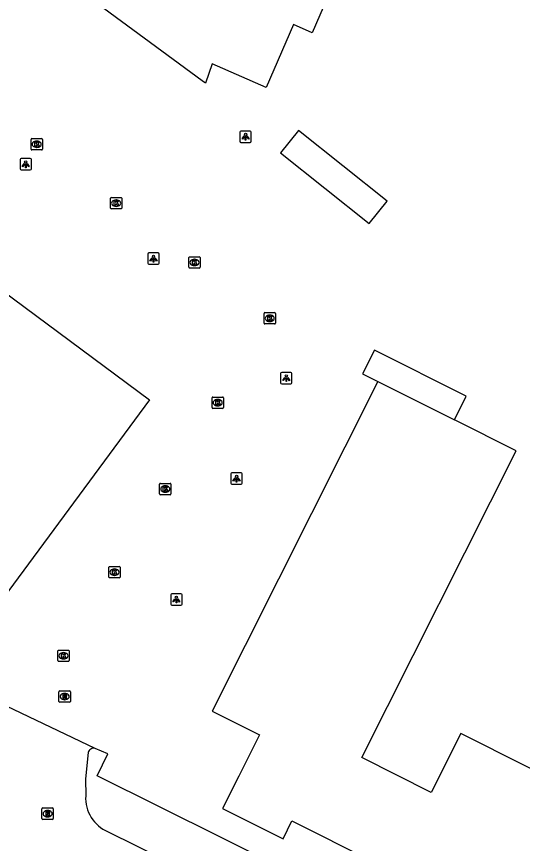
# Model space of a CAD drawing. Extents: x 160356 to 161355, y 381727 to 382845.
# Drawn here: x 160436 to 160480.5, y 382025.3 to 382098 of the extents above; entities that cross this region are included whole.
import ezdxf

# ---------------------------------------------------------------- set-up
doc = ezdxf.new("R2010")
doc.units = 0
for name, color, linetype in [('IMGEO_Kolk', 7, 'Continuous'), ('IMGEO_Lichtpunt', 7, 'Continuous'), ('IMGEO_Pand', 7, 'Continuous'), ('IMGEO_Rijbaan_lokaal_open', 7, 'Continuous'), ('IMGEO_Rijbaan_regionaal_gesloten', 7, 'Continuous'), ('IMGEO_Rioolput', 7, 'Continuous'), ('IMGEO_Voetpad_op_trap', 7, 'Continuous'), ('IMGEO_Voetpad_open', 7, 'Continuous')]:
    doc.layers.add(name, color=color, linetype=linetype)

msp = doc.modelspace()

# ---------------------------------------------------------------- linework, layer by layer
at = {"layer": 'IMGEO_Kolk'}
for p, q in [((160437.263, 382086.386), (160437.263, 382087.238)), ((160437.338, 382087.312), (160438.19, 382087.312)), ((160437.751, 382087.092), (160437.776, 382087.092)), ((160438.264, 382087.238), (160438.264, 382086.386)), ((160438.19, 382086.312), (160437.338, 382086.312)), ((160437.774, 382086.532), (160437.749, 382086.532)), ((160444.253, 382081.206), (160444.253, 382082.058)), ((160444.328, 382082.132), (160445.18, 382082.132)), ((160444.741, 382081.912), (160444.766, 382081.912)), ((160445.254, 382082.058), (160445.254, 382081.206)), ((160445.18, 382081.132), (160444.328, 382081.132)), ((160444.764, 382081.352), (160444.739, 382081.352)), ((160451.134, 382075.991), (160451.134, 382076.843)), ((160451.209, 382076.917), (160452.061, 382076.917)), ((160451.622, 382076.697), (160451.647, 382076.697)), ((160452.135, 382076.843), (160452.135, 382075.991)), ((160452.061, 382075.917), (160451.209, 382075.917)), ((160451.645, 382076.137), (160451.62, 382076.137)), ((160457.756, 382071.085), (160457.756, 382071.937)), ((160457.831, 382072.011), (160458.683, 382072.011)), ((160458.244, 382071.791), (160458.269, 382071.791)), ((160458.757, 382071.937), (160458.757, 382071.085)), ((160458.683, 382071.011), (160457.831, 382071.011)), ((160458.267, 382071.231), (160458.242, 382071.231)), ((160453.181, 382063.663), (160453.181, 382064.515)), ((160453.256, 382064.589), (160454.108, 382064.589)), ((160453.669, 382064.369), (160453.694, 382064.369)), ((160454.182, 382064.515), (160454.182, 382063.663)), ((160454.108, 382063.589), (160453.256, 382063.589)), ((160453.692, 382063.809), (160453.667, 382063.809)), ((160448.644, 382056.996), (160449.496, 382056.996)), ((160448.569, 382056.07), (160448.569, 382056.922)), ((160449.057, 382056.776), (160449.082, 382056.776)), ((160449.57, 382056.922), (160449.57, 382056.07)), ((160449.496, 382055.996), (160448.644, 382055.996)), ((160449.08, 382056.216), (160449.055, 382056.216)), ((160444.176, 382049.69), (160445.028, 382049.69)), ((160444.101, 382048.764), (160444.101, 382049.616)), ((160444.589, 382049.47), (160444.614, 382049.47)), ((160445.102, 382049.616), (160445.102, 382048.764)), ((160445.028, 382048.69), (160444.176, 382048.69)), ((160444.612, 382048.91), (160444.587, 382048.91)), ((160439.618, 382041.413), (160439.618, 382042.265)), ((160439.693, 382042.339), (160440.545, 382042.339)), ((160440.106, 382042.119), (160440.131, 382042.119)), ((160440.619, 382042.265), (160440.619, 382041.413)), ((160440.545, 382041.339), (160439.693, 382041.339)), ((160440.129, 382041.559), (160440.104, 382041.559))]:
    msp.add_line(p, q, dxfattribs=at)
for points in [[(160437.263, 382086.386), (160437.263, 382087.238)], [(160437.338, 382087.312), (160438.19, 382087.312)], [(160437.584, 382087.012), (160437.707, 382087.012), (160437.707, 382086.861), (160437.837, 382087.012), (160438.001, 382087.012), (160437.855, 382086.861), (160438.008, 382086.612), (160437.856, 382086.612), (160437.771, 382086.776), (160437.707, 382086.709), (160437.707, 382086.612), (160437.584, 382086.612), (160437.584, 382087.012)], [(160438.264, 382087.238), (160438.264, 382086.386)], [(160438.19, 382086.312), (160437.338, 382086.312)], [(160444.253, 382081.206), (160444.253, 382082.058)], [(160444.328, 382082.132), (160445.18, 382082.132)], [(160444.574, 382081.832), (160444.697, 382081.832), (160444.697, 382081.681), (160444.827, 382081.832), (160444.991, 382081.832), (160444.845, 382081.681), (160444.998, 382081.432), (160444.846, 382081.432), (160444.761, 382081.596), (160444.697, 382081.529), (160444.697, 382081.432), (160444.574, 382081.432), (160444.574, 382081.832)], [(160445.254, 382082.058), (160445.254, 382081.206)], [(160445.18, 382081.132), (160444.328, 382081.132)], [(160451.134, 382075.991), (160451.134, 382076.843)], [(160451.209, 382076.917), (160452.061, 382076.917)], [(160451.455, 382076.617), (160451.578, 382076.617), (160451.578, 382076.466), (160451.708, 382076.617), (160451.872, 382076.617), (160451.726, 382076.466), (160451.879, 382076.217), (160451.727, 382076.217), (160451.642, 382076.381), (160451.578, 382076.314), (160451.578, 382076.217), (160451.455, 382076.217), (160451.455, 382076.617)], [(160452.135, 382076.843), (160452.135, 382075.991)], [(160452.061, 382075.917), (160451.209, 382075.917)], [(160457.756, 382071.085), (160457.756, 382071.937)], [(160457.831, 382072.011), (160458.683, 382072.011)], [(160458.077, 382071.711), (160458.2, 382071.711), (160458.2, 382071.56), (160458.33, 382071.711), (160458.494, 382071.711), (160458.348, 382071.56), (160458.501, 382071.311), (160458.349, 382071.311), (160458.264, 382071.475), (160458.2, 382071.408), (160458.2, 382071.311), (160458.077, 382071.311), (160458.077, 382071.711)], [(160458.757, 382071.937), (160458.757, 382071.085)], [(160458.683, 382071.011), (160457.831, 382071.011)], [(160453.181, 382063.663), (160453.181, 382064.515)], [(160453.256, 382064.589), (160454.108, 382064.589)], [(160453.502, 382064.289), (160453.625, 382064.289), (160453.625, 382064.138), (160453.755, 382064.289), (160453.919, 382064.289), (160453.773, 382064.138), (160453.926, 382063.889), (160453.774, 382063.889), (160453.689, 382064.053), (160453.625, 382063.986), (160453.625, 382063.889), (160453.502, 382063.889), (160453.502, 382064.289)], [(160454.182, 382064.515), (160454.182, 382063.663)], [(160454.108, 382063.589), (160453.256, 382063.589)], [(160448.644, 382056.996), (160449.496, 382056.996)], [(160448.569, 382056.07), (160448.569, 382056.922)], [(160448.89, 382056.696), (160449.013, 382056.696), (160449.013, 382056.545), (160449.143, 382056.696), (160449.307, 382056.696), (160449.161, 382056.545), (160449.314, 382056.296), (160449.162, 382056.296), (160449.077, 382056.46), (160449.013, 382056.393), (160449.013, 382056.296), (160448.89, 382056.296), (160448.89, 382056.696)], [(160449.57, 382056.922), (160449.57, 382056.07)], [(160449.496, 382055.996), (160448.644, 382055.996)], [(160444.176, 382049.69), (160445.028, 382049.69)], [(160444.101, 382048.764), (160444.101, 382049.616)], [(160444.422, 382049.39), (160444.545, 382049.39), (160444.545, 382049.239), (160444.675, 382049.39), (160444.839, 382049.39), (160444.693, 382049.239), (160444.846, 382048.99), (160444.694, 382048.99), (160444.609, 382049.154), (160444.545, 382049.087), (160444.545, 382048.99), (160444.422, 382048.99), (160444.422, 382049.39)], [(160445.102, 382049.616), (160445.102, 382048.764)], [(160445.028, 382048.69), (160444.176, 382048.69)], [(160439.618, 382041.413), (160439.618, 382042.265)], [(160439.693, 382042.339), (160440.545, 382042.339)], [(160439.939, 382042.039), (160440.062, 382042.039), (160440.062, 382041.888), (160440.192, 382042.039), (160440.356, 382042.039), (160440.21, 382041.888), (160440.363, 382041.639), (160440.211, 382041.639), (160440.126, 382041.803), (160440.062, 382041.736), (160440.062, 382041.639), (160439.939, 382041.639), (160439.939, 382042.039)], [(160440.619, 382042.265), (160440.619, 382041.413)], [(160440.545, 382041.339), (160439.693, 382041.339)]]:
    msp.add_lwpolyline(points, dxfattribs=at)
for centre, start, end in [((160437.34, 382087.236), 91.55205, 178.44795), ((160437.34, 382087.236), 91.55205, 178.44795), ((160438.188, 382087.236), 1.55205, 88.44795), ((160438.188, 382087.236), 1.55205, 88.44795), ((160437.34, 382086.388), 181.55205, 268.44795), ((160437.34, 382086.388), 181.55205, 268.44795), ((160438.188, 382086.388), 271.55205, 358.44795), ((160438.188, 382086.388), 271.55205, 358.44795), ((160444.33, 382082.056), 91.55205, 178.44795), ((160444.33, 382082.056), 91.55205, 178.44795), ((160445.178, 382082.056), 1.55205, 88.44795), ((160445.178, 382082.056), 1.55205, 88.44795), ((160444.33, 382081.208), 181.55205, 268.44795), ((160444.33, 382081.208), 181.55205, 268.44795), ((160445.178, 382081.208), 271.55205, 358.44795), ((160445.178, 382081.208), 271.55205, 358.44795), ((160451.211, 382076.841), 91.55205, 178.44795), ((160451.211, 382076.841), 91.55205, 178.44795), ((160452.059, 382076.841), 1.55205, 88.44795), ((160452.059, 382076.841), 1.55205, 88.44795), ((160451.211, 382075.993), 181.55205, 268.44795), ((160451.211, 382075.993), 181.55205, 268.44795), ((160452.059, 382075.993), 271.55205, 358.44795), ((160452.059, 382075.993), 271.55205, 358.44795), ((160457.833, 382071.935), 91.55205, 178.44795), ((160457.833, 382071.935), 91.55205, 178.44795), ((160458.681, 382071.935), 1.55205, 88.44795), ((160458.681, 382071.935), 1.55205, 88.44795), ((160457.833, 382071.087), 181.55205, 268.44795), ((160457.833, 382071.087), 181.55205, 268.44795), ((160458.681, 382071.087), 271.55205, 358.44795), ((160458.681, 382071.087), 271.55205, 358.44795), ((160453.258, 382064.513), 91.55205, 178.44795), ((160453.258, 382064.513), 91.55205, 178.44795), ((160454.106, 382064.513), 1.55205, 88.44795), ((160454.106, 382064.513), 1.55205, 88.44795), ((160453.258, 382063.665), 181.55205, 268.44795), ((160453.258, 382063.665), 181.55205, 268.44795), ((160454.106, 382063.665), 271.55205, 358.44795), ((160454.106, 382063.665), 271.55205, 358.44795), ((160448.646, 382056.92), 91.55205, 178.44795), ((160448.646, 382056.92), 91.55205, 178.44795), ((160449.494, 382056.92), 1.55205, 88.44795), ((160449.494, 382056.92), 1.55205, 88.44795), ((160448.646, 382056.072), 181.55205, 268.44795), ((160448.646, 382056.072), 181.55205, 268.44795), ((160449.494, 382056.072), 271.55205, 358.44795), ((160449.494, 382056.072), 271.55205, 358.44795), ((160444.178, 382049.614), 91.55205, 178.44795), ((160444.178, 382049.614), 91.55205, 178.44795), ((160445.026, 382049.614), 1.55205, 88.44795), ((160445.026, 382049.614), 1.55205, 88.44795), ((160444.178, 382048.766), 181.55205, 268.44795), ((160444.178, 382048.766), 181.55205, 268.44795), ((160445.026, 382048.766), 271.55205, 358.44795), ((160445.026, 382048.766), 271.55205, 358.44795), ((160439.695, 382042.263), 91.55205, 178.44795), ((160439.695, 382042.263), 91.55205, 178.44795), ((160440.543, 382042.263), 1.55205, 88.44795), ((160440.543, 382042.263), 1.55205, 88.44795), ((160439.695, 382041.415), 181.55205, 268.44795), ((160439.695, 382041.415), 181.55205, 268.44795), ((160440.543, 382041.415), 271.55205, 358.44795), ((160440.543, 382041.415), 271.55205, 358.44795)]:
    msp.add_arc(centre, 0.0765, start, end, dxfattribs=at)
for centre, major_axis, ratio, start_param, end_param in [((160437.75, 382086.812), (-0.387, 0.002), 0.722429, 4.712389, 7.853982), ((160437.775, 382086.812), (-0.39, 0.002), 0.717154, 1.570796, 4.712389), ((160444.74, 382081.632), (-0.387, 0.002), 0.722429, 4.712389, 7.853982), ((160444.765, 382081.632), (-0.39, 0.002), 0.717154, 1.570796, 4.712389), ((160451.621, 382076.417), (-0.387, 0.002), 0.722429, 4.712389, 7.853982), ((160451.646, 382076.417), (-0.39, 0.002), 0.717154, 1.570796, 4.712389), ((160458.243, 382071.511), (-0.387, 0.002), 0.722429, 4.712389, 7.853982), ((160458.268, 382071.511), (-0.39, 0.002), 0.717154, 1.570796, 4.712389), ((160453.668, 382064.089), (-0.387, 0.002), 0.722429, 4.712389, 7.853982), ((160453.693, 382064.089), (-0.39, 0.002), 0.717154, 1.570796, 4.712389), ((160449.056, 382056.496), (-0.387, 0.002), 0.722429, 4.712389, 7.853982), ((160449.081, 382056.496), (-0.39, 0.002), 0.717154, 1.570796, 4.712389), ((160444.588, 382049.19), (-0.387, 0.002), 0.722429, 4.712389, 7.853982), ((160444.613, 382049.19), (-0.39, 0.002), 0.717154, 1.570796, 4.712389), ((160440.105, 382041.839), (-0.387, 0.002), 0.722429, 4.712389, 7.853982), ((160440.13, 382041.839), (-0.39, 0.002), 0.717154, 1.570796, 4.712389)]:
    msp.add_ellipse(centre, major_axis=major_axis, ratio=ratio, start_param=start_param, end_param=end_param, dxfattribs=at)
at = {"layer": 'IMGEO_Lichtpunt'}
for p, q in [((160455.631, 382087.88), (160455.631, 382087.073)), ((160455.631, 382087.88), (160455.631, 382087.073)), ((160456.533, 382087.975), (160455.725, 382087.975)), ((160456.533, 382087.975), (160455.725, 382087.975)), ((160456.627, 382087.073), (160456.627, 382087.88)), ((160456.627, 382087.073), (160456.627, 382087.88)), ((160455.725, 382086.979), (160456.533, 382086.979)), ((160455.725, 382086.979), (160456.533, 382086.979)), ((160436.299, 382085.458), (160436.299, 382084.651)), ((160436.299, 382085.458), (160436.299, 382084.651)), ((160437.201, 382085.553), (160436.393, 382085.553)), ((160437.201, 382085.553), (160436.393, 382085.553)), ((160437.295, 382084.651), (160437.295, 382085.458)), ((160437.295, 382084.651), (160437.295, 382085.458)), ((160436.393, 382084.557), (160437.201, 382084.557)), ((160436.393, 382084.557), (160437.201, 382084.557)), ((160447.532, 382077.16), (160447.532, 382076.353)), ((160447.532, 382077.16), (160447.532, 382076.353)), ((160448.434, 382077.255), (160447.626, 382077.255)), ((160448.434, 382077.255), (160447.626, 382077.255)), ((160448.528, 382076.353), (160448.528, 382077.16)), ((160448.528, 382076.353), (160448.528, 382077.16)), ((160447.626, 382076.259), (160448.434, 382076.259)), ((160447.626, 382076.259), (160448.434, 382076.259)), ((160459.212, 382066.653), (160459.212, 382065.846)), ((160459.212, 382066.653), (160459.212, 382065.846)), ((160460.114, 382066.748), (160459.306, 382066.748)), ((160460.114, 382066.748), (160459.306, 382066.748)), ((160460.208, 382065.846), (160460.208, 382066.653)), ((160460.208, 382065.846), (160460.208, 382066.653)), ((160459.306, 382065.752), (160460.114, 382065.752)), ((160459.306, 382065.752), (160460.114, 382065.752)), ((160454.838, 382057.823), (160454.838, 382057.016)), ((160454.838, 382057.823), (160454.838, 382057.016)), ((160455.74, 382057.918), (160454.932, 382057.918)), ((160455.74, 382057.918), (160454.932, 382057.918)), ((160455.834, 382057.016), (160455.834, 382057.823)), ((160455.834, 382057.016), (160455.834, 382057.823)), ((160454.932, 382056.922), (160455.74, 382056.922)), ((160454.932, 382056.922), (160455.74, 382056.922)), ((160449.548, 382047.193), (160449.548, 382046.386)), ((160449.548, 382047.193), (160449.548, 382046.386)), ((160450.45, 382047.288), (160449.642, 382047.288)), ((160450.45, 382047.288), (160449.642, 382047.288)), ((160450.544, 382046.386), (160450.544, 382047.193)), ((160450.544, 382046.386), (160450.544, 382047.193)), ((160449.642, 382046.292), (160450.45, 382046.292)), ((160449.642, 382046.292), (160450.45, 382046.292))]:
    msp.add_line(p, q, dxfattribs=at)
for points in [[(160456.005, 382087.544), (160456.044, 382087.516), (160455.856, 382087.254), (160455.818, 382087.281), (160456.005, 382087.544)], [(160456.107, 382087.496), (160456.154, 382087.496), (160456.154, 382087.174), (160456.107, 382087.174), (160456.107, 382087.496)], [(160456.217, 382087.516), (160456.255, 382087.543), (160456.442, 382087.281), (160456.403, 382087.253), (160456.217, 382087.516)], [(160436.673, 382085.122), (160436.712, 382085.094), (160436.524, 382084.832), (160436.486, 382084.859), (160436.673, 382085.122)], [(160436.775, 382085.074), (160436.822, 382085.074), (160436.822, 382084.752), (160436.775, 382084.752), (160436.775, 382085.074)], [(160436.885, 382085.094), (160436.923, 382085.121), (160437.11, 382084.859), (160437.071, 382084.831), (160436.885, 382085.094)], [(160447.906, 382076.824), (160447.945, 382076.796), (160447.757, 382076.534), (160447.719, 382076.561), (160447.906, 382076.824)], [(160448.008, 382076.776), (160448.055, 382076.776), (160448.055, 382076.454), (160448.008, 382076.454), (160448.008, 382076.776)], [(160448.118, 382076.796), (160448.156, 382076.823), (160448.343, 382076.561), (160448.304, 382076.533), (160448.118, 382076.796)], [(160459.586, 382066.317), (160459.625, 382066.289), (160459.437, 382066.027), (160459.399, 382066.054), (160459.586, 382066.317)], [(160459.688, 382066.269), (160459.735, 382066.269), (160459.735, 382065.947), (160459.688, 382065.947), (160459.688, 382066.269)], [(160459.798, 382066.289), (160459.836, 382066.316), (160460.023, 382066.054), (160459.984, 382066.026), (160459.798, 382066.289)], [(160455.212, 382057.487), (160455.251, 382057.459), (160455.063, 382057.197), (160455.025, 382057.224), (160455.212, 382057.487)], [(160455.314, 382057.439), (160455.361, 382057.439), (160455.361, 382057.117), (160455.314, 382057.117), (160455.314, 382057.439)], [(160455.424, 382057.459), (160455.462, 382057.486), (160455.649, 382057.224), (160455.61, 382057.196), (160455.424, 382057.459)], [(160449.922, 382046.857), (160449.961, 382046.829), (160449.773, 382046.567), (160449.735, 382046.594), (160449.922, 382046.857)], [(160450.024, 382046.809), (160450.071, 382046.809), (160450.071, 382046.487), (160450.024, 382046.487), (160450.024, 382046.809)], [(160450.134, 382046.829), (160450.172, 382046.856), (160450.359, 382046.594), (160450.32, 382046.566), (160450.134, 382046.829)]]:
    msp.add_lwpolyline(points, dxfattribs=at)
for centre in [(160456.13, 382087.678), (160436.798, 382085.256), (160448.031, 382076.958), (160459.711, 382066.451), (160455.337, 382057.621), (160450.047, 382046.991)]:
    msp.add_circle(centre, 0.0994, dxfattribs=at)
for centre, start, end in [((160455.725, 382087.88), 90, 180), ((160455.725, 382087.88), 90, 180), ((160456.533, 382087.88), 0, 90), ((160456.533, 382087.88), 0, 90), ((160455.725, 382087.073), 180, 270), ((160455.725, 382087.073), 180, 270), ((160456.533, 382087.073), 270, 0), ((160456.533, 382087.073), 270, 360), ((160436.393, 382085.458), 90, 180), ((160436.393, 382085.458), 90, 180), ((160437.201, 382085.458), 0, 90), ((160437.201, 382085.458), 0, 90), ((160436.393, 382084.651), 180, 270), ((160436.393, 382084.651), 180, 270), ((160437.201, 382084.651), 270, 0), ((160437.201, 382084.651), 270, 360), ((160447.626, 382077.16), 90, 180), ((160447.626, 382077.16), 90, 180), ((160448.434, 382077.16), 0, 90), ((160448.434, 382077.16), 0, 90), ((160447.626, 382076.353), 180, 270), ((160447.626, 382076.353), 180, 270), ((160448.434, 382076.353), 270, 0), ((160448.434, 382076.353), 270, 360), ((160459.306, 382066.653), 90, 180), ((160459.306, 382066.653), 90, 180), ((160460.114, 382066.653), 0, 90), ((160460.114, 382066.653), 0, 90), ((160459.306, 382065.846), 180, 270), ((160459.306, 382065.846), 180, 270), ((160460.114, 382065.846), 270, 0), ((160460.114, 382065.846), 270, 360), ((160454.932, 382057.823), 90, 180), ((160454.932, 382057.823), 90, 180), ((160455.74, 382057.823), 0, 90), ((160455.74, 382057.823), 0, 90), ((160454.932, 382057.016), 180, 270), ((160454.932, 382057.016), 180, 270), ((160455.74, 382057.016), 270, 0), ((160455.74, 382057.016), 270, 360), ((160449.642, 382047.193), 90, 180), ((160449.642, 382047.193), 90, 180), ((160450.45, 382047.193), 0, 90), ((160450.45, 382047.193), 0, 90), ((160449.642, 382046.386), 180, 270), ((160449.642, 382046.386), 180, 270), ((160450.45, 382046.386), 270, 0), ((160450.45, 382046.386), 270, 360)]:
    msp.add_arc(centre, 0.0946, start, end, dxfattribs=at)
at = {"layer": 'IMGEO_Pand'}
for points in [[(160464.403, 382102.173), (160461.973, 382096.619), (160460.343, 382097.332), (160457.929, 382091.812), (160453.18, 382093.889), (160452.608, 382092.174), (160452.312, 382092.392), (160440.13, 382101.384)], [(160394.41, 382096.662), (160404.73, 382089.236), (160405.11, 382089.807), (160407.736, 382093.752), (160417.915, 382086.892), (160417.702, 382086.577), (160447.683, 382064.351), (160432.148, 382043.338)], [(160459.212, 382086.045), (160466.988, 382079.837), (160468.571, 382081.819), (160460.794, 382088.028), (160459.212, 382086.045)], [(160467.763, 382065.943), (160453.202, 382036.961), (160457.345, 382034.882), (160455.535, 382031.265), (160454.11, 382028.419), (160459.424, 382025.758), (160460.202, 382027.329), (160509.315, 382002.675)], [(160467.763, 382065.943), (160474.49, 382062.578)], [(160512.424, 382007.997), (160515.732, 382014.582), (160475.062, 382034.999), (160472.463, 382029.821), (160466.35, 382032.89), (160479.916, 382059.863), (160474.49, 382062.578)]]:
    msp.add_lwpolyline(points, dxfattribs=at)
at = {"layer": 'IMGEO_Rijbaan_lokaal_open'}
for points in [[(160442.897, 382033.686), (160435.106, 382037.409)], [(160442.3, 382033.336), (160442.058, 382031.018), (160442.072, 382029.527)], [(160444.04, 382026.363), (160504.52, 381996.501)]]:
    msp.add_lwpolyline(points, dxfattribs=at)
for centre, radius, start, end in [((160442.761, 382033.234), 0.472, 73.27407, 167.48911), ((160445.282, 382029.329), 3.216, 176.47686, 247.28615)]:
    msp.add_arc(centre, radius, start, end, dxfattribs=at)
at = {"layer": 'IMGEO_Rijbaan_regionaal_gesloten'}
msp.add_arc((159845.315, 380834.09), 1312.97, 62.74499, 65.561991, dxfattribs=at)
at = {"layer": 'IMGEO_Rioolput'}
for p, q in [((160439.721, 382037.829), (160439.721, 382038.681)), ((160439.796, 382038.755), (160440.648, 382038.755)), ((160440.209, 382038.535), (160440.234, 382038.535)), ((160440.722, 382038.681), (160440.722, 382037.829)), ((160440.648, 382037.755), (160439.796, 382037.755)), ((160440.232, 382037.975), (160440.207, 382037.975)), ((160438.223, 382027.532), (160438.223, 382028.384)), ((160438.298, 382028.458), (160439.15, 382028.458)), ((160438.711, 382028.238), (160438.736, 382028.238)), ((160439.224, 382028.384), (160439.224, 382027.532)), ((160439.15, 382027.458), (160438.298, 382027.458)), ((160438.734, 382027.678), (160438.709, 382027.678))]:
    msp.add_line(p, q, dxfattribs=at)
for points in [[(160439.721, 382037.829), (160439.721, 382038.681)], [(160439.796, 382038.755), (160440.648, 382038.755)], [(160440.31, 382038.453), (160440.058, 382038.455), (160440.058, 382038.055)], [(160440.058, 382038.055), (160440.182, 382038.055), (160440.182, 382038.217), (160440.193, 382038.217)], [(160440.236, 382038.374), (160440.182, 382038.374), (160440.182, 382038.293)], [(160440.182, 382038.293), (160440.234, 382038.293)], [(160440.24, 382038.188), (160440.311, 382038.055), (160440.451, 382038.055), (160440.386, 382038.181)], [(160440.722, 382038.681), (160440.722, 382037.829)], [(160440.648, 382037.755), (160439.796, 382037.755)], [(160438.223, 382027.532), (160438.223, 382028.384)], [(160438.298, 382028.458), (160439.15, 382028.458)], [(160438.812, 382028.156), (160438.56, 382028.158), (160438.56, 382027.758)], [(160438.56, 382027.758), (160438.684, 382027.758), (160438.684, 382027.92), (160438.695, 382027.92)], [(160438.738, 382028.077), (160438.684, 382028.077), (160438.684, 382027.996)], [(160438.684, 382027.996), (160438.736, 382027.996)], [(160438.742, 382027.891), (160438.813, 382027.758), (160438.953, 382027.758), (160438.888, 382027.884)], [(160439.224, 382028.384), (160439.224, 382027.532)], [(160439.15, 382027.458), (160438.298, 382027.458)]]:
    msp.add_lwpolyline(points, dxfattribs=at)
for centre, radius, start, end in [((160439.798, 382038.679), 0.0765, 91.55205, 178.44795), ((160439.798, 382038.679), 0.0765, 91.55205, 178.44795), ((160440.192, 382038.164), 0.0533, 26.02933, 88.69889), ((160440.218, 382038.482), 0.19, 274.7715, 282.96867), ((160440.242, 382038.278), 0.0964, 77.00612, 93.18647), ((160440.256, 382038.335), 0.0378, 276.66336, 79.67722), ((160440.309, 382038.343), 0.109, 350.36119, 89.41601), ((160440.307, 382038.343), 0.112, 277.58423, 350.98172), ((160440.291, 382038.128), 0.108, 29.51342, 73.79051), ((160440.646, 382038.679), 0.0765, 1.55205, 88.44795), ((160440.646, 382038.679), 0.0765, 1.55205, 88.44795), ((160439.798, 382037.831), 0.0765, 181.55205, 268.44795), ((160439.798, 382037.831), 0.0765, 181.55205, 268.44795), ((160440.646, 382037.831), 0.0765, 271.55205, 358.44795), ((160440.646, 382037.831), 0.0765, 271.55205, 358.44795), ((160438.3, 382028.382), 0.0765, 91.55205, 178.44795), ((160438.3, 382028.382), 0.0765, 91.55205, 178.44795), ((160438.694, 382027.867), 0.0533, 26.02933, 88.69889), ((160438.72, 382028.185), 0.19, 274.7715, 282.96867), ((160438.744, 382027.981), 0.0964, 77.00612, 93.18647), ((160438.758, 382028.038), 0.0378, 276.66336, 79.67722), ((160438.811, 382028.046), 0.109, 350.36119, 89.41601), ((160438.809, 382028.046), 0.112, 277.58423, 350.98172), ((160438.793, 382027.831), 0.108, 29.51342, 73.79051), ((160439.148, 382028.382), 0.0765, 1.55205, 88.44795), ((160439.148, 382028.382), 0.0765, 1.55205, 88.44795), ((160438.3, 382027.534), 0.0765, 181.55205, 268.44795), ((160438.3, 382027.534), 0.0765, 181.55205, 268.44795), ((160439.148, 382027.534), 0.0765, 271.55205, 358.44795), ((160439.148, 382027.534), 0.0765, 271.55205, 358.44795)]:
    msp.add_arc(centre, radius, start, end, dxfattribs=at)
for centre, major_axis, ratio, start_param, end_param in [((160440.208, 382038.255), (-0.387, 0.002), 0.722429, 4.712389, 7.853982), ((160440.233, 382038.255), (-0.39, 0.002), 0.717154, 1.570796, 4.712389), ((160438.71, 382027.958), (-0.387, 0.002), 0.722429, 4.712389, 7.853982), ((160438.735, 382027.958), (-0.39, 0.002), 0.717154, 1.570796, 4.712389)]:
    msp.add_ellipse(centre, major_axis=major_axis, ratio=ratio, start_param=start_param, end_param=end_param, dxfattribs=at)
at = {"layer": 'IMGEO_Voetpad_op_trap'}
msp.add_lwpolyline([(160474.49, 382062.578), (160475.537, 382064.67), (160467.478, 382068.699), (160466.417, 382066.617), (160467.763, 382065.943)], dxfattribs=at)
at = {"layer": 'IMGEO_Voetpad_open'}
msp.add_lwpolyline([(160498.2, 382004.121), (160459.519, 382023.117), (160443.07, 382031.277), (160444.03, 382033.206), (160442.897, 382033.686)], dxfattribs=at)

doc.saveas('drawing.dxf')
